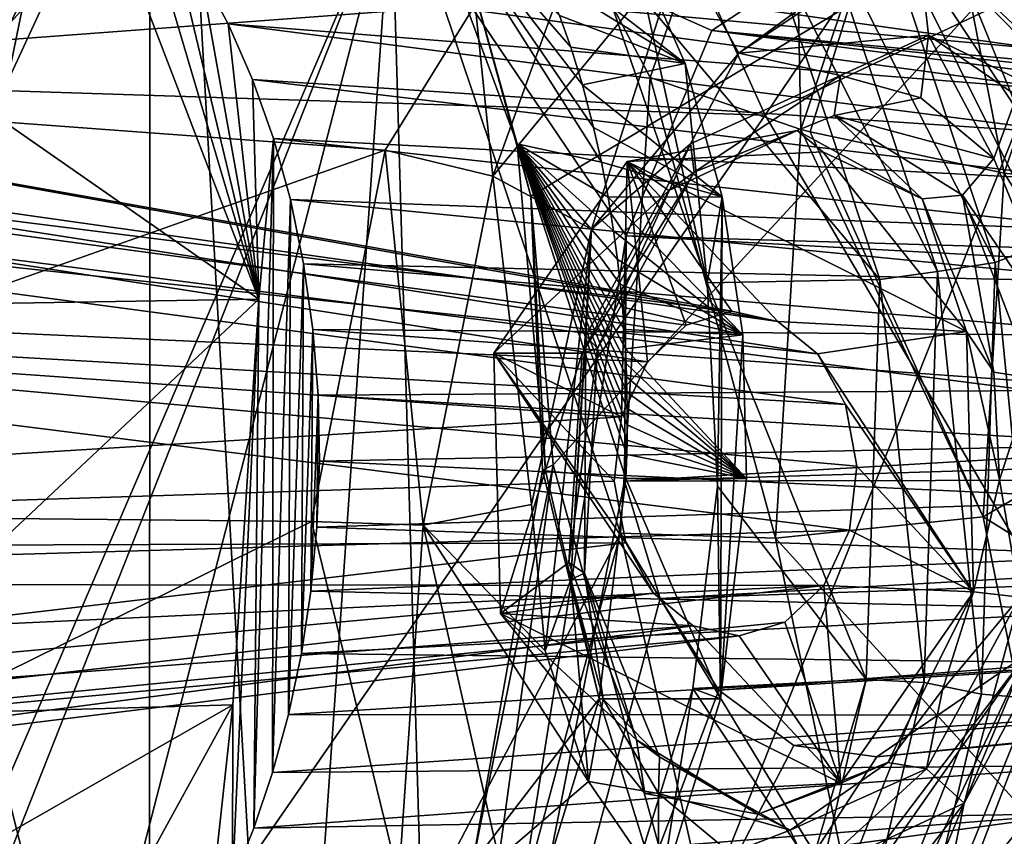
# Model space of a CAD drawing. Header units: metres. Extents: x -150 to 307, y -550 to 84.
# Tile 773 of 1056: x 238.91 to 241.5, y -11.85 to -9.7. Entities that reach past the tile are written whole.
import ezdxf

# ---------------------------------------------------------------- set-up
doc = ezdxf.new("R2010")
doc.units = ezdxf.units.M
doc.layers.add('solid_26006363', color=7, linetype='CONTINUOUS')

msp = doc.modelspace()

# ---------------------------------------------------------------- linework, layer by layer
at = {"layer": 'solid_26006363'}
for points in [[(229.176407, -9.081716, 939.973938), (229.99118, 0.000344, 940.69989), (245.823288, -11.224192, 949.513977)], [(229.99118, 0.000344, 940.69989), (246.654556, 0, 950.254578), (245.823288, -11.224192, 949.513977)], [(241.268951, -9.280784, 917.189209), (241.968414, -2.026742, 917.787842), (241.54071, -9.947648, 917.559265)], [(239.750534, -7.480554, 948.684814), (236.26181, -6.567902, 946.583252), (237.280319, -9.837629, 947.096985)], [(238.112061, -13.489068, 923.910889), (239.891342, -9.356004, 925.879395), (238.082504, -6.74861, 923.456665)], [(243.007446, -6.790346, 950.566406), (239.750534, -7.480554, 948.684814), (240.873138, -9.953223, 949.244324)], [(244.017715, -8.464775, 951.06134), (243.007446, -6.790346, 950.566406), (240.873138, -9.953223, 949.244324)], [(239.25737, -7.365939, 922.549805), (239.25444, -13.218197, 922.912842), (238.314224, -9.477803, 921.489136)], [(239.568817, -12.826414, 923.273132), (239.25444, -13.218197, 922.912842), (239.25737, -7.365939, 922.549805)], [(240.570541, -9.853773, 924.337891), (240.493225, -11.052468, 924.312561), (239.25737, -7.365939, 922.549805)], [(239.568817, -12.826414, 923.273132), (239.25737, -7.365939, 922.549805), (240.493225, -11.052468, 924.312561)], [(240.943161, -8.778423, 924.75708), (240.570541, -9.853773, 924.337891), (239.25737, -7.365939, 922.549805)], [(240.873138, -9.953223, 949.244324), (239.750534, -7.480554, 948.684814), (237.280319, -9.837629, 947.096985)], [(244.017715, -8.464775, 951.06134), (240.873138, -9.953223, 949.244324), (242.316177, -12.407628, 949.963867)], [(240.967224, -9.990275, 924.636719), (240.570541, -9.853773, 924.337891), (240.943161, -8.778423, 924.75708)], [(241.290802, -9.03098, 925.016296), (240.967224, -9.990275, 924.636719), (240.943161, -8.778423, 924.75708)], [(241.290802, -9.03098, 925.016296), (240.991287, -9.996805, 924.645813), (240.967224, -9.990275, 924.636719)], [(241.290802, -9.03098, 925.016296), (241.501709, -10.105622, 924.686951), (240.991287, -9.996805, 924.645813)], [(241.771408, -9.301827, 925.015198), (241.501709, -10.105622, 924.686951), (241.290802, -9.03098, 925.016296)], [(226.778427, -17.64673, 937.837463), (229.176407, -9.081716, 939.973938), (243.263184, -22.325003, 947.232971)], [(229.176407, -9.081716, 939.973938), (245.823288, -11.224192, 949.513977), (244.751938, -16.872917, 948.559448)], [(229.176407, -9.081716, 939.973938), (244.751938, -16.872917, 948.559448), (243.263184, -22.325003, 947.232971)], [(240.110764, -9.662748, 914.370361), (237.417313, -9.863573, 916.526001), (238.022614, -9.125178, 917.193909)], [(240.080536, -9.522885, 919.166016), (240.257492, -10.165669, 919.479187), (241.841537, -9.214979, 921.551392)], [(240.257492, -10.165669, 919.479187), (240.316406, -10.87249, 919.641968), (241.841537, -9.214979, 921.551392)], [(240.316406, -10.87249, 919.641968), (240.671112, -12.152135, 920.283813), (241.841537, -9.214979, 921.551392)], [(242.210648, -17.449677, 922.663391), (241.841537, -9.214979, 921.551392), (240.671112, -12.152135, 920.283813)], [(241.148865, -9.355394, 917.109985), (241.268951, -9.280784, 917.189209), (241.54071, -9.947648, 917.559265)], [(239.954742, -9.30537, 918.520813), (240.221085, -10.028452, 918.944336), (240.080536, -9.522885, 919.166016)], [(239.954742, -9.30537, 918.520813), (240.333084, -9.690711, 918.330627), (240.362106, -9.77389, 918.379272)], [(239.954742, -9.30537, 918.520813), (240.362106, -9.77389, 918.379272), (240.392792, -9.873602, 918.432007)], [(239.954742, -9.30537, 918.520813), (240.392792, -9.873602, 918.432007), (240.422455, -9.985817, 918.48468)], [(239.954742, -9.30537, 918.520813), (240.422455, -9.985817, 918.48468), (240.44281, -10.076238, 918.522583)], [(239.954742, -9.30537, 918.520813), (240.44281, -10.076238, 918.522583), (240.221085, -10.028452, 918.944336)], [(241.771408, -9.301827, 925.015198), (241.963318, -10.154796, 924.471008), (241.501709, -10.105622, 924.686951)], [(238.112061, -13.489068, 923.910889), (238.498093, -12.879297, 924.343079), (239.891342, -9.356004, 925.879395)], [(238.498093, -12.879297, 924.343079), (239.052994, -12.602619, 925.019104), (239.891342, -9.356004, 925.879395)], [(239.052994, -12.602619, 925.019104), (239.64827, -12.835084, 925.791809), (239.891342, -9.356004, 925.879395)], [(239.218903, -9.342692, 918.639221), (239.182846, -9.50023, 918.605164), (239.542435, -10.436447, 919.099731)], [(239.307861, -9.454887, 918.75354), (239.218903, -9.342692, 918.639221), (239.542435, -10.436447, 919.099731)], [(239.64827, -12.835084, 925.791809), (240.00972, -13.419156, 926.297791), (239.891342, -9.356004, 925.879395)], [(240.50795, -10.27047, 926.727295), (239.891342, -9.356004, 925.879395), (240.00972, -13.419156, 926.297791)], [(240.73317, -9.730615, 926.989868), (241.122375, -9.474628, 927.485229), (239.891342, -9.356004, 925.879395)], [(240.50795, -10.27047, 926.727295), (240.73317, -9.730615, 926.989868), (239.891342, -9.356004, 925.879395)], [(241.015305, -9.429892, 917.12146), (241.148865, -9.355394, 917.109985), (241.477371, -10.340748, 917.583374)], [(241.148865, -9.355394, 917.109985), (241.54071, -9.947648, 917.559265), (241.612076, -10.287359, 917.667542)], [(241.477371, -10.340748, 917.583374), (241.148865, -9.355394, 917.109985), (241.612076, -10.287359, 917.667542)], [(240.157501, -10.113549, 914.009827), (240.110764, -9.662748, 914.370361), (240.414398, -9.402606, 914.692566)], [(240.650894, -9.513246, 914.552124), (240.157501, -10.113549, 914.009827), (240.414398, -9.402606, 914.692566)], [(240.870926, -9.465558, 917.219666), (241.015305, -9.429892, 917.12146), (241.325867, -10.364279, 917.579651)], [(241.325867, -10.364279, 917.579651), (241.015305, -9.429892, 917.12146), (241.477371, -10.340748, 917.583374)], [(239.389236, -9.578884, 918.859619), (239.307861, -9.454887, 918.75354), (239.542435, -10.436447, 919.099731)], [(241.594513, -9.778461, 916.01886), (239.307861, -9.454887, 918.75354), (239.389236, -9.578884, 918.859619)], [(241.594513, -9.778461, 916.01886), (241.524628, -9.678456, 915.936218), (239.307861, -9.454887, 918.75354)], [(240.403519, -9.469087, 917.723999), (240.870926, -9.465558, 917.219666), (241.174683, -10.385272, 917.671875)], [(240.720901, -10.394215, 918.166565), (240.403519, -9.469087, 917.723999), (241.174683, -10.385272, 917.671875)], [(240.525833, -9.50311, 917.874146), (240.403519, -9.469087, 917.723999), (240.720901, -10.394215, 918.166565)], [(240.804321, -9.790217, 914.556885), (240.650894, -9.513246, 914.552124), (241.260941, -9.455005, 915.274414)], [(241.273026, -9.476443, 915.257446), (240.804321, -9.790217, 914.556885), (241.260941, -9.455005, 915.274414)], [(241.174683, -10.385272, 917.671875), (240.870926, -9.465558, 917.219666), (241.325867, -10.364279, 917.579651)], [(239.542435, -10.436447, 919.099731), (238.192749, -9.49611, 920.027649), (238.465469, -10.45472, 920.478455)], [(239.542435, -10.436447, 919.099731), (239.182846, -9.50023, 918.605164), (238.192749, -9.49611, 920.027649)], [(239.25444, -13.218197, 922.912842), (238.466156, -10.291258, 921.726257), (238.314224, -9.477803, 921.489136)], [(246.462677, -10.273059, 922.24762), (241.122375, -9.474628, 927.485229), (240.73317, -9.730615, 926.989868)], [(241.273026, -9.476443, 915.257446), (241.302567, -9.742489, 915.145325), (240.804321, -9.790217, 914.556885)], [(246.592499, -10.284401, 922.363281), (241.342972, -9.509587, 927.777039), (241.122375, -9.474628, 927.485229)], [(246.462677, -10.273059, 922.24762), (246.592499, -10.284401, 922.363281), (241.122375, -9.474628, 927.485229)], [(241.273026, -9.476443, 915.257446), (241.524628, -9.678456, 915.936218), (241.594513, -9.778461, 916.01886)], [(241.764832, -9.970852, 915.876892), (241.273026, -9.476443, 915.257446), (241.594513, -9.778461, 916.01886)], [(241.764832, -9.970852, 915.876892), (241.302567, -9.742489, 915.145325), (241.273026, -9.476443, 915.257446)], [(240.221085, -10.028452, 918.944336), (240.257492, -10.165669, 919.479187), (240.080536, -9.522885, 919.166016)], [(240.416977, -10.252428, 914.130493), (240.157501, -10.113549, 914.009827), (240.650894, -9.513246, 914.552124)], [(240.253174, -9.50071, 918.201111), (240.525833, -9.50311, 917.874146), (240.662903, -9.816942, 918.059509)], [(240.29277, -9.588677, 918.264526), (240.253174, -9.50071, 918.201111), (240.662903, -9.816942, 918.059509)], [(240.804321, -9.790217, 914.556885), (240.416977, -10.252428, 914.130493), (240.650894, -9.513246, 914.552124)], [(240.662903, -9.816942, 918.059509), (240.525833, -9.50311, 917.874146), (240.720901, -10.394215, 918.166565)], [(246.708252, -10.362519, 922.466431), (241.541122, -9.662853, 928.046387), (241.342972, -9.509587, 927.777039)], [(246.592499, -10.284401, 922.363281), (246.708252, -10.362519, 922.466431), (241.342972, -9.509587, 927.777039)], [(240.785812, -10.46859, 915.140564), (235.579086, -9.542686, 920.535156), (235.103073, -9.754358, 919.98114)], [(240.906616, -10.49524, 915.248169), (236.033569, -9.805659, 921.097534), (235.579086, -9.542686, 920.535156)], [(240.906616, -10.49524, 915.248169), (235.579086, -9.542686, 920.535156), (240.785812, -10.46859, 915.140564)], [(238.482971, -9.55579, 915.442017), (238.304459, -9.916514, 915.256165), (238.928772, -9.630416, 914.821106)], [(238.827087, -9.776533, 914.318542), (238.898331, -9.611674, 914.390991), (239.020432, -9.564748, 914.621521)], [(238.880585, -9.867344, 914.494385), (238.827087, -9.776533, 914.318542), (239.020432, -9.564748, 914.621521)], [(238.880585, -9.867344, 914.494385), (239.020432, -9.564748, 914.621521), (238.928772, -9.630416, 914.821106)], [(239.461395, -9.713058, 918.955322), (239.389236, -9.578884, 918.859619), (239.542435, -10.436447, 919.099731)], [(241.657944, -9.887494, 916.094849), (239.389236, -9.578884, 918.859619), (239.461395, -9.713058, 918.955322)], [(241.657944, -9.887494, 916.094849), (241.594513, -9.778461, 916.01886), (239.389236, -9.578884, 918.859619)], [(240.333084, -9.690711, 918.330627), (240.29277, -9.588677, 918.264526), (240.662903, -9.816942, 918.059509)], [(238.304459, -9.916514, 915.256165), (238.859955, -9.766932, 914.74762), (238.928772, -9.630416, 914.821106)], [(238.859955, -9.766932, 914.74762), (238.880585, -9.867344, 914.494385), (238.928772, -9.630416, 914.821106)], [(240.110764, -9.662748, 914.370361), (239.874115, -10.044757, 914.128662), (237.417313, -9.863573, 916.526001)], [(240.157501, -10.113549, 914.009827), (239.874115, -10.044757, 914.128662), (240.110764, -9.662748, 914.370361)], [(240.362106, -9.77389, 918.379272), (240.333084, -9.690711, 918.330627), (240.662903, -9.816942, 918.059509)], [(239.525726, -9.859576, 919.04248), (239.461395, -9.713058, 918.955322), (239.542435, -10.436447, 919.099731)], [(241.714188, -10.00425, 916.163147), (239.461395, -9.713058, 918.955322), (239.525726, -9.859576, 919.04248)], [(241.714188, -10.00425, 916.163147), (241.657944, -9.887494, 916.094849), (239.461395, -9.713058, 918.955322)], [(246.254593, -10.440194, 922.062256), (240.73317, -9.730615, 926.989868), (240.50795, -10.27047, 926.727295)], [(246.345871, -10.328536, 922.143555), (246.462677, -10.273059, 922.24762), (240.73317, -9.730615, 926.989868)], [(246.254593, -10.440194, 922.062256), (246.345871, -10.328536, 922.143555), (240.73317, -9.730615, 926.989868)], [(240.563675, -10.601439, 914.942627), (235.103073, -9.754358, 919.98114), (234.788116, -10.340323, 919.6474)], [(240.665619, -10.505201, 915.033447), (235.103073, -9.754358, 919.98114), (240.563675, -10.601439, 914.942627)], [(240.785812, -10.46859, 915.140564), (235.103073, -9.754358, 919.98114), (240.665619, -10.505201, 915.033447)], [(241.070938, -9.848508, 914.876526), (240.804321, -9.790217, 914.556885), (241.302567, -9.742489, 915.145325)], [(241.282791, -9.907048, 915.132141), (241.070938, -9.848508, 914.876526), (241.302567, -9.742489, 915.145325)], [(241.474045, -10.06687, 915.370422), (241.282791, -9.907048, 915.132141), (241.302567, -9.742489, 915.145325)], [(241.53479, -9.902577, 915.432617), (241.302567, -9.742489, 915.145325), (241.764832, -9.970852, 915.876892)], [(241.474045, -10.06687, 915.370422), (241.302567, -9.742489, 915.145325), (241.53479, -9.902577, 915.432617)], [(240.392792, -9.873602, 918.432007), (240.362106, -9.77389, 918.379272), (240.662903, -9.816942, 918.059509)], [(241.011078, -10.580795, 915.341248), (236.180161, -10.059995, 921.290833), (236.033569, -9.805659, 921.097534)], [(241.011078, -10.580795, 915.341248), (236.033569, -9.805659, 921.097534), (240.906616, -10.49524, 915.248169)], [(240.677048, -10.028477, 914.421936), (240.416977, -10.252428, 914.130493), (240.804321, -9.790217, 914.556885)], [(241.070938, -9.848508, 914.876526), (240.677048, -10.028477, 914.421936), (240.804321, -9.790217, 914.556885)], [(240.392792, -9.873602, 918.432007), (240.662903, -9.816942, 918.059509), (240.760574, -10.168043, 918.200134)], [(240.760574, -10.168043, 918.200134), (240.662903, -9.816942, 918.059509), (240.720901, -10.394215, 918.166565)], [(240.873138, -9.953223, 949.244324), (237.280319, -9.837629, 947.096985), (238.705612, -13.089983, 947.816711)], [(239.580887, -10.014564, 919.119202), (239.525726, -9.859576, 919.04248), (239.542435, -10.436447, 919.099731)], [(241.762665, -10.127574, 916.223083), (239.525726, -9.859576, 919.04248), (239.580887, -10.014564, 919.119202)], [(241.762665, -10.127574, 916.223083), (241.714188, -10.00425, 916.163147), (239.525726, -9.859576, 919.04248)], [(240.900009, -11.065532, 924.623962), (240.493225, -11.052468, 924.312561), (240.570541, -9.853773, 924.337891)], [(240.967224, -9.990275, 924.636719), (240.900009, -11.065532, 924.623962), (240.570541, -9.853773, 924.337891)], [(240.686539, -10.102687, 914.493103), (240.677048, -10.028477, 914.421936), (241.070938, -9.848508, 914.876526)], [(241.05423, -9.953625, 914.930908), (240.686539, -10.102687, 914.493103), (241.070938, -9.848508, 914.876526)], [(241.05423, -9.953625, 914.930908), (241.070938, -9.848508, 914.876526), (241.282791, -9.907048, 915.132141)], [(239.874115, -10.044757, 914.128662), (237.177673, -10.997175, 916.324158), (237.417313, -9.863573, 916.526001)], [(240.422455, -9.985817, 918.48468), (240.392792, -9.873602, 918.432007), (240.760574, -10.168043, 918.200134)], [(241.05423, -9.953625, 914.930908), (241.282791, -9.907048, 915.132141), (241.474045, -10.06687, 915.370422)], [(241.698593, -10.611025, 915.674805), (241.474045, -10.06687, 915.370422), (241.53479, -9.902577, 915.432617)], [(242.316177, -12.407628, 949.963867), (240.873138, -9.953223, 949.244324), (238.705612, -13.089983, 947.816711)], [(240.957748, -9.992969, 914.975586), (240.686539, -10.102687, 914.493103), (241.05423, -9.953625, 914.930908)], [(241.286224, -10.172907, 915.399353), (240.957748, -9.992969, 914.975586), (241.05423, -9.953625, 914.930908)], [(241.391602, -10.163017, 915.361816), (241.05423, -9.953625, 914.930908), (241.474045, -10.06687, 915.370422)], [(241.286224, -10.172907, 915.399353), (241.05423, -9.953625, 914.930908), (241.391602, -10.163017, 915.361816)], [(240.44281, -10.076238, 918.522583), (240.422455, -9.985817, 918.48468), (240.760574, -10.168043, 918.200134)], [(239.529617, -11.827816, 919.182007), (239.580887, -10.014564, 919.119202), (239.542435, -10.436447, 919.099731)], [(239.529617, -11.827816, 919.182007), (239.57843, -11.681956, 919.230286), (239.580887, -10.014564, 919.119202)], [(239.57843, -11.681956, 919.230286), (239.625443, -10.174788, 919.183533), (239.580887, -10.014564, 919.119202)], [(241.803314, -10.257046, 916.274597), (239.580887, -10.014564, 919.119202), (239.625443, -10.174788, 919.183533)], [(241.803314, -10.257046, 916.274597), (241.762665, -10.127574, 916.223083), (239.580887, -10.014564, 919.119202)], [(240.510773, -10.074401, 914.895508), (240.620377, -10.151047, 914.568848), (240.957748, -9.992969, 914.975586)], [(241.024551, -10.049741, 915.353271), (240.510773, -10.074401, 914.895508), (240.957748, -9.992969, 914.975586)], [(240.957748, -9.992969, 914.975586), (240.620377, -10.151047, 914.568848), (240.686539, -10.102687, 914.493103)], [(241.445969, -11.00966, 924.679932), (240.900009, -11.065532, 924.623962), (240.967224, -9.990275, 924.636719)], [(241.024551, -10.049741, 915.353271), (240.957748, -9.992969, 914.975586), (241.286224, -10.172907, 915.399353)], [(240.991287, -9.996805, 924.645813), (241.445969, -11.00966, 924.679932), (240.967224, -9.990275, 924.636719)], [(240.991287, -9.996805, 924.645813), (241.501709, -10.105622, 924.686951), (241.445969, -11.00966, 924.679932)], [(240.221085, -10.028452, 918.944336), (240.296036, -10.888411, 919.12677), (240.257492, -10.165669, 919.479187)], [(240.221085, -10.028452, 918.944336), (240.44281, -10.076238, 918.522583), (240.460663, -10.168608, 918.557129)], [(240.221085, -10.028452, 918.944336), (240.460663, -10.168608, 918.557129), (240.474976, -10.257017, 918.586487)], [(240.221085, -10.028452, 918.944336), (240.474976, -10.257017, 918.586487), (240.485199, -10.332743, 918.608826)], [(240.221085, -10.028452, 918.944336), (240.485199, -10.332743, 918.608826), (240.492538, -10.397372, 918.625916)], [(240.221085, -10.028452, 918.944336), (240.492538, -10.397372, 918.625916), (240.498276, -10.458074, 918.64032)], [(240.221085, -10.028452, 918.944336), (240.498276, -10.458074, 918.64032), (240.502777, -10.51692, 918.652893)], [(240.221085, -10.028452, 918.944336), (240.502777, -10.51692, 918.652893), (240.505753, -10.567497, 918.662659)], [(240.221085, -10.028452, 918.944336), (240.505753, -10.567497, 918.662659), (240.507523, -10.606429, 918.669495)], [(240.221085, -10.028452, 918.944336), (240.507523, -10.606429, 918.669495), (240.508804, -10.641175, 918.675049)], [(240.221085, -10.028452, 918.944336), (240.508804, -10.641175, 918.675049), (240.509918, -10.681155, 918.680725)], [(240.221085, -10.028452, 918.944336), (240.509918, -10.681155, 918.680725), (240.510513, -10.724678, 918.68634)], [(240.221085, -10.028452, 918.944336), (240.510513, -10.724678, 918.68634), (240.510773, -10.767635, 918.690857)], [(240.221085, -10.028452, 918.944336), (240.510773, -10.767635, 918.690857), (240.510818, -10.80776, 918.694214)], [(240.221085, -10.028452, 918.944336), (240.510818, -10.80776, 918.694214), (240.50972, -10.84514, 918.697632)], [(240.221085, -10.028452, 918.944336), (240.50972, -10.84514, 918.697632), (240.507401, -10.908069, 918.701599)], [(240.221085, -10.028452, 918.944336), (240.507401, -10.908069, 918.701599), (240.296036, -10.888411, 919.12677)], [(240.677048, -10.028477, 914.421936), (240.401794, -10.533554, 914.131714), (240.416977, -10.252428, 914.130493)], [(240.432434, -10.566275, 914.22821), (240.401794, -10.533554, 914.131714), (240.677048, -10.028477, 914.421936)], [(240.686539, -10.102687, 914.493103), (240.432434, -10.566275, 914.22821), (240.677048, -10.028477, 914.421936)], [(241.084198, -10.713692, 915.406372), (236.283081, -10.439323, 921.440369), (236.180161, -10.059995, 921.290833)], [(241.084198, -10.713692, 915.406372), (236.180161, -10.059995, 921.290833), (241.011078, -10.580795, 915.341248)], [(239.874115, -10.044757, 914.128662), (239.681076, -11.021516, 913.966614), (237.177673, -10.997175, 916.324158)], [(239.974442, -11.031549, 913.859314), (239.681076, -11.021516, 913.966614), (239.874115, -10.044757, 914.128662)], [(240.157501, -10.113549, 914.009827), (239.974442, -11.031549, 913.859314), (239.874115, -10.044757, 914.128662)], [(241.402313, -10.522165, 915.689819), (240.510773, -10.074401, 914.895508), (241.024551, -10.049741, 915.353271)], [(241.402313, -10.522165, 915.689819), (241.024551, -10.049741, 915.353271), (241.286224, -10.172907, 915.399353)], [(241.391602, -10.163017, 915.361816), (241.474045, -10.06687, 915.370422), (241.698593, -10.611025, 915.674805)], [(240.510773, -10.074401, 914.895508), (240.160294, -10.579162, 914.583252), (240.620377, -10.151047, 914.568848)], [(240.495956, -10.746354, 914.882263), (240.160294, -10.579162, 914.583252), (240.510773, -10.074401, 914.895508)], [(240.460663, -10.168608, 918.557129), (240.44281, -10.076238, 918.522583), (240.760574, -10.168043, 918.200134)], [(240.563675, -10.601439, 914.942627), (240.495956, -10.746354, 914.882263), (240.510773, -10.074401, 914.895508)], [(240.906616, -10.49524, 915.248169), (240.510773, -10.074401, 914.895508), (241.402313, -10.522165, 915.689819)], [(240.665619, -10.505201, 915.033447), (240.563675, -10.601439, 914.942627), (240.510773, -10.074401, 914.895508)], [(240.785812, -10.46859, 915.140564), (240.665619, -10.505201, 915.033447), (240.510773, -10.074401, 914.895508)], [(240.906616, -10.49524, 915.248169), (240.785812, -10.46859, 915.140564), (240.510773, -10.074401, 914.895508)], [(240.258743, -10.976414, 913.995056), (239.974442, -11.031549, 913.859314), (240.157501, -10.113549, 914.009827)], [(240.416977, -10.252428, 914.130493), (240.258743, -10.976414, 913.995056), (240.157501, -10.113549, 914.009827)], [(240.686539, -10.102687, 914.493103), (240.39267, -10.579162, 914.322388), (240.432434, -10.566275, 914.22821)], [(240.620377, -10.151047, 914.568848), (240.39267, -10.579162, 914.322388), (240.686539, -10.102687, 914.493103)], [(241.501709, -10.105622, 924.686951), (241.9039, -10.742487, 924.434082), (241.445969, -11.00966, 924.679932)], [(241.501709, -10.105622, 924.686951), (241.963318, -10.154796, 924.471008), (241.9039, -10.742487, 924.434082)], [(240.160294, -10.579162, 914.583252), (240.39267, -10.579162, 914.322388), (240.620377, -10.151047, 914.568848)], [(240.287979, -10.886913, 919.16626), (240.316406, -10.87249, 919.641968), (240.257492, -10.165669, 919.479187)], [(240.296036, -10.888411, 919.12677), (240.287979, -10.886913, 919.16626), (240.257492, -10.165669, 919.479187)], [(240.460663, -10.168608, 918.557129), (240.760574, -10.168043, 918.200134), (240.814331, -10.53088, 918.289063)], [(240.474976, -10.257017, 918.586487), (240.460663, -10.168608, 918.557129), (240.814331, -10.53088, 918.289063)], [(240.760574, -10.168043, 918.200134), (240.720901, -10.394215, 918.166565), (240.748062, -10.928897, 918.235291)], [(240.755661, -11.488153, 918.283813), (240.760574, -10.168043, 918.200134), (240.748062, -10.928897, 918.235291)], [(240.755661, -11.488153, 918.283813), (240.814331, -10.53088, 918.289063), (240.760574, -10.168043, 918.200134)], [(241.474487, -10.628628, 915.669556), (241.286224, -10.172907, 915.399353), (241.391602, -10.163017, 915.361816)], [(241.575623, -10.644813, 915.626953), (241.391602, -10.163017, 915.361816), (241.698593, -10.611025, 915.674805)], [(241.474487, -10.628628, 915.669556), (241.391602, -10.163017, 915.361816), (241.575623, -10.644813, 915.626953)], [(239.57843, -11.681956, 919.230286), (239.620178, -11.528719, 919.269714), (239.625443, -10.174788, 919.183533)], [(239.620178, -11.528719, 919.269714), (239.659958, -10.343562, 919.236389), (239.625443, -10.174788, 919.183533)], [(241.836014, -10.392258, 916.317749), (239.625443, -10.174788, 919.183533), (239.659958, -10.343562, 919.236389)], [(241.836014, -10.392258, 916.317749), (241.803314, -10.257046, 916.274597), (239.625443, -10.174788, 919.183533)], [(241.402313, -10.522165, 915.689819), (241.286224, -10.172907, 915.399353), (241.474487, -10.628628, 915.669556)], [(240.503555, -10.915764, 926.760193), (240.50795, -10.27047, 926.727295), (240.00972, -13.419156, 926.297791)], [(240.416977, -10.252428, 914.130493), (240.294739, -11.361635, 914.065369), (240.258743, -10.976414, 913.995056)], [(240.362534, -11.17393, 914.130981), (240.294739, -11.361635, 914.065369), (240.416977, -10.252428, 914.130493)], [(240.401794, -10.533554, 914.131714), (240.362534, -11.17393, 914.130981), (240.416977, -10.252428, 914.130493)], [(240.485199, -10.332743, 918.608826), (240.474976, -10.257017, 918.586487), (240.814331, -10.53088, 918.289063)], [(246.200241, -10.58165, 922.013794), (240.50795, -10.27047, 926.727295), (240.503555, -10.915764, 926.760193)], [(246.200241, -10.58165, 922.013794), (246.254593, -10.440194, 922.062256), (240.50795, -10.27047, 926.727295)], [(239.25444, -13.218197, 922.912842), (238.333298, -11.836984, 921.669861), (238.466156, -10.291258, 921.726257)], [(241.477371, -10.340748, 917.583374), (241.612076, -10.287359, 917.667542), (241.590408, -11.48769, 917.722656)], [(240.495956, -10.746354, 914.882263), (234.788116, -10.340323, 919.6474), (234.74408, -11.097485, 919.649902)], [(240.563675, -10.601439, 914.942627), (234.788116, -10.340323, 919.6474), (240.495956, -10.746354, 914.882263)], [(239.620178, -11.528719, 919.269714), (239.654266, -11.369002, 919.299561), (239.659958, -10.343562, 919.236389)], [(239.654266, -11.369002, 919.299561), (239.684448, -10.516741, 919.277588), (239.659958, -10.343562, 919.236389)], [(241.860428, -10.532021, 916.351868), (239.659958, -10.343562, 919.236389), (239.684448, -10.516741, 919.277588)], [(241.860428, -10.532021, 916.351868), (241.836014, -10.392258, 916.317749), (239.659958, -10.343562, 919.236389)], [(240.492538, -10.397372, 918.625916), (240.485199, -10.332743, 918.608826), (240.814331, -10.53088, 918.289063)], [(241.325867, -10.364279, 917.579651), (241.477371, -10.340748, 917.583374), (241.441681, -11.475257, 917.62323)], [(241.441681, -11.475257, 917.62323), (241.477371, -10.340748, 917.583374), (241.590408, -11.48769, 917.722656)], [(241.174683, -10.385272, 917.671875), (241.325867, -10.364279, 917.579651), (241.291382, -11.444759, 917.621033)], [(241.291382, -11.444759, 917.621033), (241.325867, -10.364279, 917.579651), (241.441681, -11.475257, 917.62323)], [(240.498276, -10.458074, 918.64032), (240.492538, -10.397372, 918.625916), (240.814331, -10.53088, 918.289063)], [(240.720901, -10.394215, 918.166565), (241.174683, -10.385272, 917.671875), (241.138489, -11.436774, 917.710022)], [(240.748062, -10.928897, 918.235291), (240.720901, -10.394215, 918.166565), (241.138489, -11.436774, 917.710022)], [(241.138489, -11.436774, 917.710022), (241.174683, -10.385272, 917.671875), (241.291382, -11.444759, 917.621033)], [(241.094986, -11.044727, 915.416016), (236.2379, -11.18587, 921.437988), (236.283081, -10.439323, 921.440369)], [(241.11441, -10.875756, 915.43335), (236.283081, -10.439323, 921.440369), (241.084198, -10.713692, 915.406372)], [(241.094986, -11.044727, 915.416016), (236.283081, -10.439323, 921.440369), (241.11441, -10.875756, 915.43335)], [(239.542435, -10.436447, 919.099731), (238.465469, -10.45472, 920.478455), (238.373566, -11.53563, 920.454712)], [(239.473831, -11.503653, 919.090576), (239.542435, -10.436447, 919.099731), (238.373566, -11.53563, 920.454712)], [(239.473068, -11.967152, 919.124023), (239.542435, -10.436447, 919.099731), (239.473831, -11.503653, 919.090576)], [(239.473068, -11.967152, 919.124023), (239.529617, -11.827816, 919.182007), (239.542435, -10.436447, 919.099731)], [(240.502777, -10.51692, 918.652893), (240.498276, -10.458074, 918.64032), (240.814331, -10.53088, 918.289063)], [(241.011078, -10.580795, 915.341248), (240.906616, -10.49524, 915.248169), (241.402313, -10.522165, 915.689819)], [(239.654266, -11.369002, 919.299561), (239.679276, -11.205101, 919.318298), (239.684448, -10.516741, 919.277588)], [(239.679276, -11.205101, 919.318298), (239.698563, -10.688931, 919.306213), (239.684448, -10.516741, 919.277588)], [(241.876251, -10.674973, 916.376709), (239.684448, -10.516741, 919.277588), (239.698563, -10.688931, 919.306213)], [(241.876251, -10.674973, 916.376709), (241.860428, -10.532021, 916.351868), (239.684448, -10.516741, 919.277588)], [(240.505753, -10.567497, 918.662659), (240.502777, -10.51692, 918.652893), (240.814331, -10.53088, 918.289063)], [(240.505753, -10.567497, 918.662659), (240.814331, -10.53088, 918.289063), (240.824463, -10.908072, 918.32666)], [(240.755661, -11.488153, 918.283813), (240.824463, -10.908072, 918.32666), (240.814331, -10.53088, 918.289063)], [(241.011078, -10.580795, 915.341248), (241.402313, -10.522165, 915.689819), (241.420563, -11.206917, 915.706055)], [(241.402313, -10.522165, 915.689819), (241.489288, -10.912365, 915.71228), (241.420563, -11.206917, 915.706055)], [(241.402313, -10.522165, 915.689819), (241.474487, -10.628628, 915.669556), (241.489288, -10.912365, 915.71228)], [(240.398804, -11.157215, 914.226318), (240.362534, -11.17393, 914.130981), (240.401794, -10.533554, 914.131714)], [(240.432434, -10.566275, 914.22821), (240.398804, -11.157215, 914.226318), (240.401794, -10.533554, 914.131714)], [(240.177963, -11.263654, 914.598999), (240.39267, -10.579162, 914.322388), (240.160294, -10.579162, 914.583252)], [(240.579865, -11.210286, 914.957031), (240.177963, -11.263654, 914.598999), (240.160294, -10.579162, 914.583252)], [(240.476517, -10.915324, 914.86499), (240.160294, -10.579162, 914.583252), (240.495956, -10.746354, 914.882263)], [(240.506744, -11.07739, 914.891907), (240.579865, -11.210286, 914.957031), (240.160294, -10.579162, 914.583252)], [(240.476517, -10.915324, 914.86499), (240.506744, -11.07739, 914.891907), (240.160294, -10.579162, 914.583252)], [(240.177963, -11.263654, 914.598999), (240.356979, -11.129629, 914.325256), (240.39267, -10.579162, 914.322388)], [(240.356979, -11.129629, 914.325256), (240.398804, -11.157215, 914.226318), (240.432434, -10.566275, 914.22821)], [(240.432434, -10.566275, 914.22821), (240.39267, -10.579162, 914.322388), (240.356979, -11.129629, 914.325256)], [(246.192169, -10.742071, 922.006592), (246.200241, -10.58165, 922.013794), (240.503555, -10.915764, 926.760193)], [(240.507523, -10.606429, 918.669495), (240.505753, -10.567497, 918.662659), (240.824463, -10.908072, 918.32666)], [(241.084198, -10.713692, 915.406372), (241.011078, -10.580795, 915.341248), (241.420563, -11.206917, 915.706055)], [(240.508804, -10.641175, 918.675049), (240.507523, -10.606429, 918.669495), (240.824463, -10.908072, 918.32666)], [(241.489288, -10.912365, 915.71228), (241.474487, -10.628628, 915.669556), (241.575623, -10.644813, 915.626953)], [(240.509918, -10.681155, 918.680725), (240.508804, -10.641175, 918.675049), (240.824463, -10.908072, 918.32666)], [(241.489288, -10.912365, 915.71228), (241.575623, -10.644813, 915.626953), (241.542587, -11.220692, 915.628479)], [(241.883408, -10.819761, 916.391968), (241.876251, -10.674973, 916.376709), (239.698563, -10.688931, 919.306213)], [(240.510513, -10.724678, 918.68634), (240.509918, -10.681155, 918.680725), (240.824463, -10.908072, 918.32666)], [(239.679276, -11.205101, 919.318298), (239.694962, -11.036416, 919.325562), (239.698563, -10.688931, 919.306213)], [(239.694962, -11.036416, 919.325562), (239.701782, -10.862757, 919.321899), (239.698563, -10.688931, 919.306213)], [(241.883408, -10.819761, 916.391968), (239.698563, -10.688931, 919.306213), (239.701782, -10.862757, 919.321899)], [(241.11441, -10.875756, 915.43335), (241.084198, -10.713692, 915.406372), (241.420563, -11.206917, 915.706055)], [(240.510773, -10.767635, 918.690857), (240.510513, -10.724678, 918.68634), (240.824463, -10.908072, 918.32666)], [(240.476517, -10.915324, 914.86499), (240.495956, -10.746354, 914.882263), (234.74408, -11.097485, 919.649902)], [(246.228531, -10.90332, 922.039001), (246.192169, -10.742071, 922.006592), (240.503555, -10.915764, 926.760193)], [(241.445969, -11.00966, 924.679932), (241.9039, -10.742487, 924.434082), (241.948441, -11.320959, 924.549927)], [(240.510818, -10.80776, 918.694214), (240.510773, -10.767635, 918.690857), (240.824463, -10.908072, 918.32666)], [(240.50972, -10.84514, 918.697632), (240.510818, -10.80776, 918.694214), (240.824463, -10.908072, 918.32666)], [(241.881851, -10.96517, 916.397583), (241.883408, -10.819761, 916.391968), (239.701782, -10.862757, 919.321899)], [(241.881851, -10.96517, 916.397583), (239.701782, -10.862757, 919.321899), (239.694962, -11.036416, 919.325562)], [(240.507401, -10.908069, 918.701599), (240.50972, -10.84514, 918.697632), (240.824463, -10.908072, 918.32666)], [(240.104141, -11.922233, 919.019653), (240.166412, -11.958505, 919.573792), (240.316406, -10.87249, 919.641968)], [(240.104141, -11.922233, 919.019653), (240.316406, -10.87249, 919.641968), (240.287979, -10.886913, 919.16626)], [(240.436676, -11.488059, 918.662231), (240.104141, -11.922233, 919.019653), (240.287979, -10.886913, 919.16626)], [(240.316406, -10.87249, 919.641968), (240.166412, -11.958505, 919.573792), (240.671112, -12.152135, 920.283813)], [(240.436676, -11.488059, 918.662231), (240.287979, -10.886913, 919.16626), (240.296036, -10.888411, 919.12677)], [(240.436676, -11.488059, 918.662231), (240.296036, -10.888411, 919.12677), (240.507401, -10.908069, 918.701599)], [(241.094986, -11.044727, 915.416016), (241.11441, -10.875756, 915.43335), (241.420563, -11.206917, 915.706055)], [(240.476517, -10.915324, 914.86499), (234.74408, -11.097485, 919.649902), (240.506744, -11.07739, 914.891907)], [(240.597656, -11.223743, 926.901428), (240.503555, -10.915764, 926.760193), (240.00972, -13.419156, 926.297791)], [(240.436676, -11.488059, 918.662231), (240.507401, -10.908069, 918.701599), (240.755661, -11.488153, 918.283813)], [(246.228531, -10.90332, 922.039001), (240.503555, -10.915764, 926.760193), (240.597656, -11.223743, 926.901428)], [(240.507401, -10.908069, 918.701599), (240.824463, -10.908072, 918.32666), (240.755661, -11.488153, 918.283813)], [(246.308762, -11.031331, 922.110474), (246.228531, -10.90332, 922.039001), (240.597656, -11.223743, 926.901428)], [(241.489288, -10.912365, 915.71228), (241.542587, -11.220692, 915.628479), (241.420563, -11.206917, 915.706055)], [(240.6828, -11.460835, 918.193481), (240.748062, -10.928897, 918.235291), (241.138489, -11.436774, 917.710022)], [(240.755661, -11.488153, 918.283813), (240.748062, -10.928897, 918.235291), (240.6828, -11.460835, 918.193481)], [(241.871597, -11.110119, 916.393555), (241.881851, -10.96517, 916.397583), (239.694962, -11.036416, 919.325562)], [(239.681076, -11.021516, 913.966614), (237.418533, -12.138926, 916.693542), (237.177673, -10.997175, 916.324158)], [(240.258743, -10.976414, 913.995056), (240.294739, -11.361635, 914.065369), (239.974442, -11.031549, 913.859314)], [(239.681076, -11.021516, 913.966614), (239.909927, -11.961074, 914.267883), (237.418533, -12.138926, 916.693542)], [(239.974442, -11.031549, 913.859314), (239.909927, -11.961074, 914.267883), (239.681076, -11.021516, 913.966614)], [(241.445969, -11.00966, 924.679932), (241.615463, -11.849075, 924.994507), (240.900009, -11.065532, 924.623962)], [(241.445969, -11.00966, 924.679932), (241.948441, -11.320959, 924.549927), (241.615463, -11.849075, 924.994507)], [(241.027252, -11.189642, 915.355652), (236.2379, -11.18587, 921.437988), (241.094986, -11.044727, 915.416016)], [(241.871597, -11.110119, 916.393555), (239.694962, -11.036416, 919.325562), (239.679276, -11.205101, 919.318298)], [(239.974442, -11.031549, 913.859314), (240.173279, -11.908134, 914.157532), (239.909927, -11.961074, 914.267883)], [(240.409027, -11.705425, 914.225159), (240.173279, -11.908134, 914.157532), (239.974442, -11.031549, 913.859314)], [(240.294739, -11.361635, 914.065369), (240.409027, -11.705425, 914.225159), (239.974442, -11.031549, 913.859314)], [(246.308762, -11.031331, 922.110474), (240.597656, -11.223743, 926.901428), (240.751114, -11.465266, 927.116089)], [(246.424515, -11.109449, 922.213623), (246.308762, -11.031331, 922.110474), (240.751114, -11.465266, 927.116089)], [(241.027252, -11.189642, 915.355652), (241.094986, -11.044727, 915.416016), (241.420563, -11.206917, 915.706055)], [(240.07515, -12.602049, 923.891357), (239.568817, -12.826414, 923.273132), (240.493225, -11.052468, 924.312561)], [(240.07515, -12.602049, 923.891357), (240.493225, -11.052468, 924.312561), (240.7845, -12.347081, 924.771729)], [(241.109985, -12.06973, 924.982666), (240.7845, -12.347081, 924.771729), (240.493225, -11.052468, 924.312561)], [(240.900009, -11.065532, 924.623962), (241.109985, -12.06973, 924.982666), (240.493225, -11.052468, 924.312561)], [(241.615463, -11.849075, 924.994507), (241.109985, -12.06973, 924.982666), (240.900009, -11.065532, 924.623962)], [(240.506744, -11.07739, 914.891907), (234.74408, -11.097485, 919.649902), (234.996323, -11.724289, 919.9953)], [(240.506744, -11.07739, 914.891907), (234.996323, -11.724289, 919.9953), (240.579865, -11.210286, 914.957031)], [(241.852676, -11.253459, 916.379822), (241.871597, -11.110119, 916.393555), (239.679276, -11.205101, 919.318298)], [(246.424515, -11.109449, 922.213623), (240.751114, -11.465266, 927.116089), (240.948334, -11.610256, 927.382202)], [(246.424515, -11.109449, 922.213623), (240.948334, -11.610256, 927.382202), (241.166977, -11.640332, 927.669739)], [(246.554337, -11.120791, 922.329285), (246.424515, -11.109449, 922.213623), (241.166977, -11.640332, 927.669739)], [(246.554337, -11.120791, 922.329285), (241.166977, -11.640332, 927.669739), (241.560135, -11.370898, 928.169006)], [(240.177963, -11.263654, 914.598999), (240.534912, -11.59555, 914.585449), (240.356979, -11.129629, 914.325256)], [(240.356979, -11.129629, 914.325256), (240.534912, -11.59555, 914.585449), (240.398804, -11.157215, 914.226318)], [(240.362534, -11.17393, 914.130981), (240.409027, -11.705425, 914.225159), (240.294739, -11.361635, 914.065369)], [(240.398804, -11.157215, 914.226318), (240.447693, -11.489009, 914.25415), (240.362534, -11.17393, 914.130981)], [(240.362534, -11.17393, 914.130981), (240.447693, -11.489009, 914.25415), (240.409027, -11.705425, 914.225159)], [(240.398804, -11.157215, 914.226318), (240.595291, -11.640396, 914.504211), (240.447693, -11.489009, 914.25415)], [(240.534912, -11.59555, 914.585449), (240.595291, -11.640396, 914.504211), (240.398804, -11.157215, 914.226318)], [(241.027252, -11.189642, 915.355652), (235.919296, -11.775012, 921.098206), (236.156113, -11.417822, 921.356079)], [(240.925323, -11.28588, 915.264832), (235.919296, -11.775012, 921.098206), (241.027252, -11.189642, 915.355652)], [(241.027252, -11.189642, 915.355652), (236.156113, -11.417822, 921.356079), (236.2379, -11.18587, 921.437988)], [(241.852676, -11.253459, 916.379822), (239.679276, -11.205101, 919.318298), (239.654266, -11.369002, 919.299561)], [(240.925323, -11.28588, 915.264832), (241.027252, -11.189642, 915.355652), (241.072327, -11.709419, 915.395813)], [(241.027252, -11.189642, 915.355652), (241.420563, -11.206917, 915.706055), (241.072327, -11.709419, 915.395813)], [(240.579865, -11.210286, 914.957031), (234.996323, -11.724289, 919.9953), (240.684311, -11.295841, 915.05011)], [(240.751114, -11.465266, 927.116089), (240.597656, -11.223743, 926.901428), (240.00972, -13.419156, 926.297791)], [(240.579865, -11.210286, 914.957031), (240.684311, -11.295841, 915.05011), (240.177963, -11.263654, 914.598999)], [(241.072327, -11.709419, 915.395813), (241.420563, -11.206917, 915.706055), (241.195831, -11.65556, 915.407288)], [(241.195831, -11.65556, 915.407288), (241.420563, -11.206917, 915.706055), (241.339249, -11.464625, 915.572876)], [(241.297653, -11.672405, 915.366516), (241.542587, -11.220692, 915.628479), (241.396576, -11.762044, 915.396118)], [(241.339249, -11.464625, 915.572876), (241.542587, -11.220692, 915.628479), (241.297653, -11.672405, 915.366516)], [(241.339249, -11.464625, 915.572876), (241.420563, -11.206917, 915.706055), (241.542587, -11.220692, 915.628479)], [(241.542587, -11.220692, 915.628479), (241.662735, -11.265745, 915.677307), (241.396576, -11.762044, 915.396118)], [(241.825302, -11.394143, 916.356567), (241.852676, -11.253459, 916.379822), (239.654266, -11.369002, 919.299561)], [(240.177963, -11.263654, 914.598999), (240.556549, -11.736457, 914.936279), (240.534912, -11.59555, 914.585449)], [(240.177963, -11.263654, 914.598999), (241.072327, -11.709419, 915.395813), (240.556549, -11.736457, 914.936279)], [(240.684311, -11.295841, 915.05011), (241.072327, -11.709419, 915.395813), (240.177963, -11.263654, 914.598999)], [(241.662735, -11.265745, 915.677307), (241.717133, -11.617205, 915.767883), (241.330658, -12.08506, 915.342285)], [(241.396576, -11.762044, 915.396118), (241.662735, -11.265745, 915.677307), (241.330658, -12.08506, 915.342285)], [(240.684311, -11.295841, 915.05011), (234.996323, -11.724289, 919.9953), (235.449677, -11.981664, 920.553101)], [(240.684311, -11.295841, 915.05011), (235.449677, -11.981664, 920.553101), (240.80513, -11.322492, 915.157776)], [(240.80513, -11.322492, 915.157776), (235.919296, -11.775012, 921.098206), (240.925323, -11.28588, 915.264832)], [(240.684311, -11.295841, 915.05011), (240.80513, -11.322492, 915.157776), (241.072327, -11.709419, 915.395813)], [(240.80513, -11.322492, 915.157776), (240.925323, -11.28588, 915.264832), (241.072327, -11.709419, 915.395813)], [(240.80513, -11.322492, 915.157776), (235.449677, -11.981664, 920.553101), (235.919296, -11.775012, 921.098206)], [(241.825302, -11.394143, 916.356567), (239.654266, -11.369002, 919.299561), (239.620178, -11.528719, 919.269714)], [(241.560135, -11.370898, 928.169006), (240.00972, -13.419156, 926.297791), (240.047409, -13.533936, 926.355103)], [(241.560135, -11.370898, 928.169006), (241.166977, -11.640332, 927.669739), (240.00972, -13.419156, 926.297791)], [(241.560135, -11.370898, 928.169006), (240.047409, -13.533936, 926.355103), (240.145798, -14.373166, 926.548462)], [(241.560135, -11.370898, 928.169006), (240.055267, -14.965317, 926.482666), (241.977341, -16.036415, 929.065796)], [(241.560135, -11.370898, 928.169006), (240.145798, -14.373166, 926.548462), (240.055267, -14.965317, 926.482666)], [(241.789703, -11.531118, 916.324097), (241.825302, -11.394143, 916.356567), (239.620178, -11.528719, 919.269714)], [(240.6828, -11.460835, 918.193481), (241.138489, -11.436774, 917.710022), (240.992996, -11.928028, 917.568054)], [(241.138489, -11.436774, 917.710022), (241.291382, -11.444759, 917.621033), (240.918945, -12.382935, 917.23407)], [(240.992996, -11.928028, 917.568054), (241.138489, -11.436774, 917.710022), (240.918945, -12.382935, 917.23407)], [(240.531616, -11.949693, 918.04657), (240.6828, -11.460835, 918.193481), (240.992996, -11.928028, 917.568054)], [(240.596497, -12.005493, 918.129211), (240.6828, -11.460835, 918.193481), (240.531616, -11.949693, 918.04657)], [(240.596497, -12.005493, 918.129211), (240.755661, -11.488153, 918.283813), (240.6828, -11.460835, 918.193481)], [(240.918945, -12.382935, 917.23407), (241.291382, -11.444759, 917.621033), (241.050049, -12.461181, 917.219482)], [(241.291382, -11.444759, 917.621033), (241.441681, -11.475257, 917.62323), (241.050049, -12.461181, 917.219482)], [(241.195831, -11.65556, 915.407288), (241.339249, -11.464625, 915.572876), (241.297653, -11.672405, 915.366516)], [(240.948334, -11.610256, 927.382202), (240.751114, -11.465266, 927.116089), (240.00972, -13.419156, 926.297791)], [(240.436676, -11.488059, 918.662231), (240.267059, -12.044024, 918.486755), (240.104141, -11.922233, 919.019653)], [(240.436676, -11.488059, 918.662231), (240.596497, -12.005493, 918.129211), (240.267059, -12.044024, 918.486755)], [(240.447693, -11.489009, 914.25415), (240.592743, -11.736645, 914.443237), (240.409027, -11.705425, 914.225159)], [(240.436676, -11.488059, 918.662231), (240.755661, -11.488153, 918.283813), (240.596497, -12.005493, 918.129211)], [(240.595291, -11.640396, 914.504211), (240.592743, -11.736645, 914.443237), (240.447693, -11.489009, 914.25415)], [(241.590408, -11.48769, 917.722656), (242.369293, -19.517494, 919.433167), (240.507568, -20.3393, 917.314209)], [(241.193069, -12.523461, 917.319885), (241.590408, -11.48769, 917.722656), (240.507568, -20.3393, 917.314209)], [(241.050049, -12.461181, 917.219482), (241.441681, -11.475257, 917.62323), (241.193069, -12.523461, 917.319885)], [(241.441681, -11.475257, 917.62323), (241.590408, -11.48769, 917.722656), (241.193069, -12.523461, 917.319885)], [(239.473831, -11.503653, 919.090576), (238.373566, -11.53563, 920.454712), (237.987473, -12.354879, 920.018677)], [(238.995544, -12.376171, 918.580566), (239.473831, -11.503653, 919.090576), (237.987473, -12.354879, 920.018677)], [(239.408905, -12.099549, 919.05658), (239.473831, -11.503653, 919.090576), (238.995544, -12.376171, 918.580566)], [(239.408905, -12.099549, 919.05658), (239.473068, -11.967152, 919.124023), (239.473831, -11.503653, 919.090576)], [(241.789703, -11.531118, 916.324097), (239.620178, -11.528719, 919.269714), (239.57843, -11.681956, 919.230286)], [(241.74617, -11.663249, 916.282532), (241.789703, -11.531118, 916.324097), (239.57843, -11.681956, 919.230286)], [(241.166977, -11.640332, 927.669739), (240.948334, -11.610256, 927.382202), (240.00972, -13.419156, 926.297791)], [(240.534912, -11.59555, 914.585449), (240.854431, -11.791523, 914.998047), (240.595291, -11.640396, 914.504211)], [(240.556549, -11.736457, 914.936279), (240.854431, -11.791523, 914.998047), (240.534912, -11.59555, 914.585449)], [(241.717133, -11.617205, 915.767883), (241.7836, -11.743778, 916.021179), (241.296219, -12.336105, 915.484497)], [(241.330658, -12.08506, 915.342285), (241.717133, -11.617205, 915.767883), (241.296219, -12.336105, 915.484497)], [(240.595291, -11.640396, 914.504211), (240.938644, -11.833394, 914.939026), (240.592743, -11.736645, 914.443237)], [(240.854431, -11.791523, 914.998047), (240.938644, -11.833394, 914.939026), (240.595291, -11.640396, 914.504211)], [(241.74617, -11.663249, 916.282532), (239.57843, -11.681956, 919.230286), (239.529617, -11.827816, 919.182007)], [(241.694977, -11.789528, 916.232178), (241.74617, -11.663249, 916.282532), (239.529617, -11.827816, 919.182007)], [(240.854431, -11.791523, 914.998047), (241.195831, -11.65556, 915.407288), (240.938644, -11.833394, 914.939026)], [(241.072327, -11.709419, 915.395813), (241.195831, -11.65556, 915.407288), (240.854431, -11.791523, 914.998047)], [(241.195831, -11.65556, 915.407288), (241.297653, -11.672405, 915.366516), (240.938644, -11.833394, 914.939026)], [(240.938644, -11.833394, 914.939026), (241.297653, -11.672405, 915.366516), (240.994553, -11.950178, 914.933411)], [(241.297653, -11.672405, 915.366516), (241.396576, -11.762044, 915.396118), (240.994553, -11.950178, 914.933411)], [(240.409027, -11.705425, 914.225159), (240.592758, -11.974307, 914.461548), (240.173279, -11.908134, 914.157532)], [(240.592743, -11.736645, 914.443237), (240.592758, -11.974307, 914.461548), (240.409027, -11.705425, 914.225159)], [(240.556549, -11.736457, 914.936279), (241.072327, -11.709419, 915.395813), (240.854431, -11.791523, 914.998047)], [(240.592743, -11.736645, 914.443237), (240.782532, -11.893689, 914.678711), (240.592758, -11.974307, 914.461548)], [(240.938644, -11.833394, 914.939026), (240.782532, -11.893689, 914.678711), (240.592743, -11.736645, 914.443237)], [(241.7836, -11.743778, 916.021179), (241.248337, -12.3761, 915.767456), (241.156311, -12.436687, 915.668823)], [(241.296219, -12.336105, 915.484497), (241.7836, -11.743778, 916.021179), (241.156311, -12.436687, 915.668823)], [(241.7836, -11.743778, 916.021179), (241.33638, -12.303695, 915.861023), (241.248337, -12.3761, 915.767456)], [(241.7836, -11.743778, 916.021179), (241.419708, -12.220186, 915.948914), (241.33638, -12.303695, 915.861023)], [(241.7836, -11.743778, 916.021179), (241.497742, -12.126271, 916.030579), (241.419708, -12.220186, 915.948914)], [(241.7836, -11.743778, 916.021179), (241.570221, -12.022306, 916.105652), (241.497742, -12.126271, 916.030579)], [(240.994553, -11.950178, 914.933411), (241.396576, -11.762044, 915.396118), (241.08168, -12.171933, 915.05365)], [(241.396576, -11.762044, 915.396118), (241.330658, -12.08506, 915.342285), (241.08168, -12.171933, 915.05365)], [(241.694977, -11.789528, 916.232178), (239.473068, -11.967152, 919.124023), (239.408905, -12.099549, 919.05658)], [(241.63623, -11.909548, 916.173096), (241.694977, -11.789528, 916.232178), (239.408905, -12.099549, 919.05658)], [(241.694977, -11.789528, 916.232178), (239.529617, -11.827816, 919.182007), (239.473068, -11.967152, 919.124023)], [(239.25444, -13.218197, 922.912842), (237.764191, -13.02982, 921.069885), (238.333298, -11.836984, 921.669861)], [(240.938644, -11.833394, 914.939026), (240.994553, -11.950178, 914.933411), (240.782532, -11.893689, 914.678711)], [(241.615463, -11.849075, 924.994507), (241.984482, -12.46606, 925.575012), (241.109985, -12.06973, 924.982666)]]:
    msp.add_3dface(points, dxfattribs=at)

doc.saveas('drawing.dxf')
